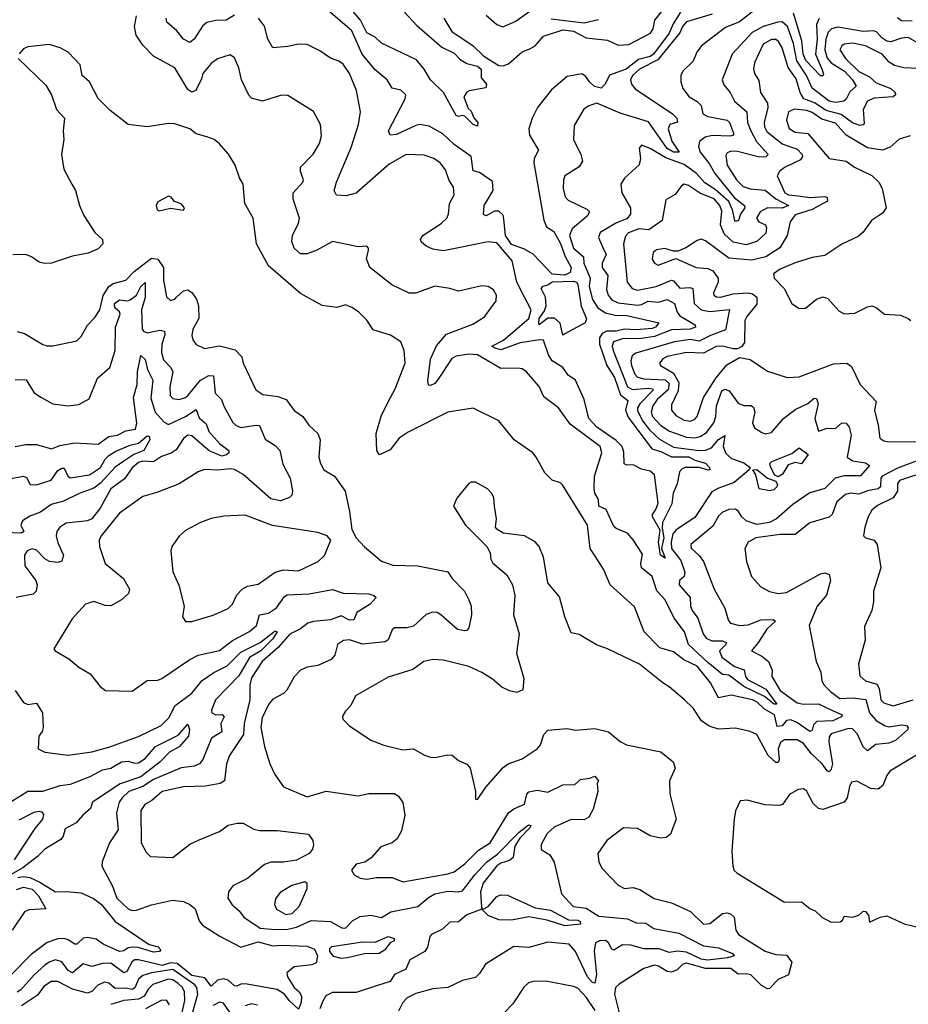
# Model space of a CAD drawing. Extents: x 1552033 to 1694788, y 811965 to 917215.
# Tile 527 of 632: x 1660757 to 1664926, y 895087 to 899707. Entities that reach past the tile are written whole.
import ezdxf

# ---------------------------------------------------------------- set-up
doc = ezdxf.new("R2010")
doc.units = 0

msp = doc.modelspace()

# ---------------------------------------------------------------- linework, layer by layer
at = {"layer": '0CON20XD'}
for points in [[(1661765, 899728.9), (1661725, 899704.8), (1661676.9, 899703.1), (1661635, 899693.4), (1661615, 899677.3), (1661575, 899615.6), (1661555, 899600.5), (1661525, 899616.2), (1661493.5, 899655), (1661447.3, 899695), (1661443.8, 899715)], [(1664006.5, 899733.5), (1663885, 899696.8), (1663866.1, 899675), (1663854.9, 899645.1), (1663750.6, 899519.4), (1663664.8, 899475), (1663632.5, 899445), (1663622.7, 899425), (1663627.3, 899405), (1663645, 899383.1), (1663819.6, 899265), (1663840.5, 899245), (1663843, 899227), (1663807.7, 899215), (1663800.3, 899195), (1663817, 899137), (1663851.8, 899085), (1663825.2, 899084.8), (1663795, 899103.3), (1663707.8, 899227.8), (1663575, 899268.2), (1663464.7, 899315.3), (1663426.7, 899303.3), (1663403.1, 899286.9), (1663358.9, 899211.1), (1663355.6, 899145), (1663389.4, 899075), (1663397.1, 899042.9), (1663382.7, 899017.3), (1663314.4, 898975), (1663307.8, 898955), (1663306.7, 898915), (1663316.4, 898876.4), (1663329.8, 898859.8), (1663417.6, 898817.6), (1663430.6, 898805), (1663418.8, 898785), (1663349.4, 898725), (1663336.3, 898693.7), (1663354.7, 898634.7), (1663402.1, 898595), (1663403.5, 898565), (1663433.4, 898495), (1663428.3, 898455), (1663444.6, 898394.7), (1663469.8, 898355), (1663505, 898331.4), (1663550.8, 898320.8), (1663605, 898319.2), (1663756, 898285), (1663740.5, 898265), (1663725, 898258.1), (1663648.9, 898251.1), (1663595, 898255.5), (1663555, 898245.9), (1663510, 898245), (1663489.2, 898235), (1663478.1, 898215), (1663477.4, 898185), (1663512, 898085), (1663548, 898028), (1663576.7, 897946.7), (1663610.4, 897920.4), (1663599.9, 897875), (1663611.6, 897841.6), (1663722.7, 897692.7), (1663765, 897681.4), (1663815, 897655.9), (1663896.2, 897656.2), (1663925, 897639.6), (1663975, 897625.6), (1663993.1, 897605), (1663995.5, 897595), (1663987.1, 897592.9), (1663945.8, 897605.8), (1663880, 897605), (1663865, 897599.4), (1663852.2, 897585), (1663841.5, 897528.5), (1663822.4, 897485), (1663816.2, 897435), (1663772.7, 897347.3), (1663770.9, 897320.9), (1663779.6, 897275), (1663767.8, 897225), (1663785, 897180), (1663764.2, 897195), (1663753.5, 897255), (1663761.6, 897311.6), (1663726.6, 897375), (1663726.6, 897385), (1663741.4, 897408.6), (1663752.1, 897437.9), (1663735, 897571.1), (1663715, 897587.8), (1663675, 897598.3), (1663635, 897617.8), (1663605, 897616.2), (1663592.6, 897622.6), (1663592.3, 897677.7), (1663583.5, 897705), (1663555, 897732.4), (1663464.8, 897795), (1663426.7, 897835), (1663405.3, 897925), (1663365.2, 898015), (1663329.8, 898039.8), (1663305, 898074.5), (1663255, 898106.7), (1663237.9, 898135), (1663215, 898203.3), (1663195.5, 898205.5), (1663105, 898191.2), (1663015, 898158.4), (1662986, 898165), (1662972.5, 898175), (1663026.6, 898203.4), (1663145.3, 898305), (1663156.2, 898345), (1663125.2, 898405.2), (1663090.2, 898475), (1663067.8, 898575), (1662995, 898660.3), (1662955, 898664.2), (1662745, 898622), (1662695, 898630), (1662664, 898645), (1662641.2, 898665), (1662638, 898675), (1662648.6, 898695), (1662735, 898751.5), (1662760.4, 898775), (1662769.1, 898795), (1662772.9, 898845), (1662795.2, 898885), (1662791.7, 898921.7), (1662772.5, 898952.5), (1662755, 899002.9), (1662730.5, 899035), (1662700.8, 899055), (1662655, 899071.5), (1662570, 899075), (1662490.6, 899029.4), (1662335, 898892.5), (1662288.8, 898881.2), (1662243.8, 898883.8), (1662233.1, 898905), (1662242.9, 898945), (1662311.9, 899108.1), (1662346.1, 899215), (1662355.4, 899275), (1662336.7, 899375), (1662303.8, 899455), (1662275, 899498.9), (1662255, 899513.1), (1662215, 899526.5), (1662165, 899560.9), (1662105, 899591.1), (1662065, 899592.9), (1662015, 899581.1), (1661944.5, 899574.5), (1661921.8, 899615), (1661905, 899676.2), (1661877.1, 899715)], [(1663857.7, 899742.3), (1663822.8, 899687.2), (1663805, 899643.5), (1663730.2, 899545), (1663715, 899534.3), (1663660, 899520), (1663602.2, 899475), (1663523.6, 899446.4), (1663504.1, 899405), (1663485, 899386.5), (1663454.1, 899394.1), (1663430.7, 899415), (1663412.4, 899442.4), (1663395, 899452.9), (1663325, 899440.6), (1663252.7, 899377.3), (1663186.5, 899295), (1663161.1, 899245), (1663146.2, 899195), (1663149.6, 899165), (1663190.4, 899095), (1663171.2, 899055), (1663168.6, 899035), (1663215.7, 898765.7), (1663228.2, 898735), (1663263, 898713), (1663295, 898657.6), (1663316.1, 898596.1), (1663344.3, 898545), (1663339.8, 898520.2), (1663315, 898508.1), (1663255, 898512.7), (1663166.7, 898606.7), (1663125, 898630.6), (1663065, 898652.5), (1663037, 898695), (1663029.1, 898770.9), (1663025, 898789.7), (1663005, 898808.7), (1662985, 898809.3), (1662945, 898787.5), (1662933.6, 898793.6), (1662936.1, 898835), (1662978.1, 898905), (1662975, 898947.5), (1662915, 898990), (1662885, 898998), (1662875.5, 899065.5), (1662795, 899121.4), (1662741.9, 899171.9), (1662677.9, 899207.9), (1662635, 899214.7), (1662615, 899210.6), (1662525, 899167.8), (1662495, 899166), (1662488.1, 899185), (1662565.8, 899335), (1662568.8, 899355), (1662545, 899376), (1662505, 899386), (1662480.8, 899425), (1662425, 899471.5), (1662364, 899545), (1662314.5, 899655), (1662205, 899749.6)], [(1662562.1, 899742.1), (1662619.5, 899679.5), (1662738.1, 899578.1), (1662795, 899549.5), (1662822.6, 899522.6), (1662855, 899502.2), (1662905, 899489.2), (1662922.3, 899475), (1662922, 899435), (1662946.7, 899405), (1662943.3, 899386.7), (1662866.1, 899373.9), (1662855, 899367.5), (1662841.2, 899345), (1662860.8, 899290.8), (1662875, 899277.5), (1662887.3, 899247.3), (1662906.5, 899225), (1662905, 899207.5), (1662885, 899215.6), (1662845, 899254.4), (1662835, 899258), (1662815, 899252.6), (1662805, 899258.2), (1662745, 899365.8), (1662685, 899425.6), (1662654, 899475), (1662619.1, 899519.1), (1662455, 899597.7), (1662425, 899625.8), (1662385, 899646), (1662356.6, 899705), (1662314.3, 899754.3)], [(1662747.5, 899715), (1662785, 899652), (1662885, 899583.9), (1662935, 899536.2), (1663005, 899492.9), (1663025, 899490.2), (1663050.5, 899499.5), (1663115, 899556.5), (1663149.8, 899569.8), (1663176.1, 899585), (1663215, 899630.6), (1663305, 899659), (1663355, 899653.8), (1663415, 899622.3), (1663515, 899611.5), (1663565, 899587.9), (1663615, 899591.1), (1663716.4, 899643.6), (1663729.7, 899665), (1663737.4, 899705), (1663775, 899751.2)], [(1662945, 899728.5), (1662995, 899684.4), (1663024.4, 899674.4), (1663081.2, 899698.8), (1663155, 899750.6)], [(1664205, 899751.9), (1664135, 899697.1), (1664069.2, 899670.7), (1663955.3, 899584.7), (1663934.4, 899555), (1663917.2, 899512.8), (1663868.6, 899465), (1663859.4, 899445), (1663858.9, 899415), (1663868.1, 899385), (1663898.6, 899345), (1663935, 899323.8), (1663953.8, 899305), (1663962.9, 899265), (1663985, 899253.6), (1664076.9, 899235), (1664087.6, 899225), (1664106.8, 899175), (1664105.6, 899165), (1664089.6, 899160.4), (1664006.2, 899163.8), (1663973.4, 899156.6), (1663946.4, 899135), (1663942.2, 899112.2), (1663950.3, 899085), (1663992.6, 899032.6), (1664019.3, 898985), (1664110.9, 898870.9), (1664157.1, 898835), (1664159.2, 898825), (1664138.8, 898795), (1664129.6, 898765), (1664115, 898760.8), (1664111.8, 898765), (1664102.1, 898815), (1664084.5, 898854.5), (1664020, 898910), (1663972, 898942), (1663932.5, 898985), (1663875, 899027.5), (1663789.2, 899059.2), (1663715, 899103.1), (1663675, 899118.8), (1663663.8, 899105), (1663670.5, 899055), (1663663.9, 899026.1), (1663595, 898962.9), (1663577.1, 898935), (1663581.5, 898895), (1663623.3, 898825), (1663623.5, 898795), (1663605, 898772.5), (1663556.7, 898753.3), (1663480.8, 898709.2), (1663473.3, 898685), (1663491.6, 898641.6)], [(1664507.8, 899712.2), (1664495.2, 899685), (1664498, 899615), (1664490.2, 899545), (1664522.3, 899472.3), (1664528.3, 899451.7), (1664525, 899443.5), (1664515, 899443.2), (1664445, 899516.1), (1664432.9, 899545), (1664427.3, 899607.3), (1664388.3, 899738.3)], [(1664965, 899601.6), (1664925, 899623.3), (1664895, 899621.1), (1664845, 899603.3), (1664825, 899605.6), (1664802.7, 899622.7), (1664779.2, 899649.1), (1664765, 899655.3), (1664715, 899651.6), (1664595, 899671.6), (1664566.2, 899665), (1664551, 899649), (1664540.1, 899615), (1664534.9, 899565), (1664545, 899526.4), (1664565, 899505.2), (1664626.3, 899465), (1664664.3, 899425), (1664681.8, 899395), (1664651.3, 899368.7), (1664635.2, 899334.8), (1664624, 899325), (1664585, 899319.1), (1664555, 899324.6), (1664475, 899385.8), (1664448.8, 899445), (1664404.1, 899514.1), (1664388, 899595), (1664359, 899675), (1664335, 899696.5), (1664313.8, 899696.1), (1664245, 899675.9), (1664193.5, 899646.5), (1664100.4, 899545), (1664052.9, 899425), (1664061.1, 899401.1), (1664090.6, 899365), (1664111.1, 899325), (1664168.2, 899275), (1664171.7, 899225), (1664187, 899185), (1664214.4, 899135), (1664268.2, 899075), (1664257.1, 899062.9), (1664228.7, 899061.3), (1664125, 899088.3), (1664095, 899090.5), (1664077.1, 899082.9), (1664069.4, 899070.6), (1664075.8, 899025), (1664119.5, 898955), (1664151.1, 898925), (1664185, 898913), (1664255, 898906.5), (1664305, 898866.7), (1664364.6, 898835), (1664335, 898823.2), (1664265, 898824.6), (1664231.1, 898805), (1664213.7, 898775), (1664225, 898758.9), (1664255.6, 898745), (1664260.7, 898730.7), (1664258, 898705), (1664215, 898666.8), (1664165, 898650.9), (1664105, 898663), (1664061.6, 898701.6), (1664045.5, 898745), (1664051.2, 898808.8), (1664042.4, 898835), (1664015, 898866), (1663951.7, 898891.7), (1663895, 898929.2), (1663875, 898935.5), (1663862.4, 898927.6), (1663833, 898887), (1663788.5, 898861.5), (1663771.5, 898765), (1663708.5, 898721.5), (1663662, 898725), (1663613.4, 898706.6), (1663599.3, 898690.7), (1663590.4, 898655), (1663607.6, 898475), (1663630.5, 898445), (1663655, 898437.8), (1663742.5, 898455), (1663815.2, 898485.2), (1663825, 898481.8), (1663855, 898447.9), (1663901.2, 898451.2), (1663915.3, 898445.3), (1663921, 898375), (1663955, 898346), (1663995, 898337.8), (1664087.1, 898347.1), (1664067.9, 898252.1), (1663998.4, 898225), (1663945, 898199.1), (1663905, 898206), (1663829.4, 898195), (1663647.3, 898142.7), (1663630.5, 898129.5), (1663624.4, 898105.6), (1663627.2, 898085), (1663643.5, 898043.5), (1663655, 898030.2), (1663685, 898021.4), (1663785, 898017.2), (1663805, 898000.4), (1663799.5, 897970.5), (1663748.6, 897925), (1663727.4, 897895), (1663720.2, 897865), (1663726.3, 897845), (1663765, 897802.5), (1663806.6, 897776.6), (1663885, 897748.4), (1663924.8, 897745.2), (1663949.3, 897750.7), (1663979.9, 897770.1), (1664013.7, 897815), (1664023, 897845), (1664026, 897895), (1664051.6, 897965), (1664065, 897974), (1664086.4, 897965), (1664127.6, 897907.6), (1664155, 897896.8), (1664187, 897897), (1664199.3, 897889.3), (1664205.5, 897865), (1664194.6, 897815.4), (1664205, 897792.5), (1664239.3, 897769.3), (1664255, 897764.4), (1664285, 897770.6), (1664341.5, 897835), (1664395, 897877.5), (1664455, 897905.8), (1664485, 897930.7), (1664495, 897929.5), (1664503.3, 897905), (1664487.2, 897835), (1664505, 897776.2), (1664545, 897790), (1664585, 897788), (1664615, 897816), (1664635, 897813.8), (1664649.4, 897795), (1664657.6, 897757.6), (1664639.1, 897655), (1664665, 897637.2), (1664725, 897626.9), (1664744, 897615), (1664702.6, 897567.4), (1664625, 897566.7), (1664583.9, 897555), (1664535, 897506.9), (1664465, 897486.7), (1664385, 897432.1), (1664308.2, 897365), (1664275, 897347.2), (1664215, 897338.4), (1664164.8, 897354.8), (1664144.8, 897374.8), (1664129.9, 897399.9), (1664115, 897410.9), (1664085, 897408.9), (1664052.9, 897395), (1664035, 897378.1), (1664009, 897331), (1663905.6, 897245), (1663907.4, 897227.4), (1663945, 897193.5), (1663966.1, 897165), (1664014.7, 897035), (1664065.5, 896945), (1664081.5, 896891.5), (1664092.5, 896875), (1664135, 896864.2), (1664175, 896867.4), (1664235, 896891), (1664293, 896893), (1664302.5, 896885), (1664262.6, 896847.4), (1664224.1, 896785.9), (1664190, 896745), (1664239.8, 896719.8), (1664271.1, 896695), (1664286.9, 896655), (1664286.5, 896625), (1664325, 896559.1), (1664405, 896502.2), (1664435, 896494.7), (1664505, 896496.1), (1664570.8, 896465), (1664615.8, 896445), (1664612.9, 896435), (1664572.4, 896417.6), (1664496.7, 896413.3), (1664482, 896398), (1664475, 896372.5), (1664465, 896367.7), (1664407.2, 896407.2), (1664375, 896420.9), (1664355, 896417.8), (1664335, 896394), (1664310.5, 896390.5), (1664298.5, 896445), (1664251.9, 896471.9), (1664217.4, 896505), (1664195, 896515.8), (1664095, 896537.5), (1664035, 896524.6), (1663998.9, 896595), (1663935, 896672.8), (1663873.4, 896703.4), (1663825, 896740.9), (1663760.1, 896760.1), (1663687.3, 896835), (1663641.9, 896951.9), (1663527.3, 897055), (1663498.2, 897125), (1663473.5, 897163.5), (1663434.1, 897225), (1663421.8, 897335), (1663304.5, 897524.5), (1663294.3, 897534.3), (1663255, 897546.2), (1663220.3, 897580.3), (1663180.8, 897655), (1663164.2, 897675), (1663077.1, 897735), (1663005.4, 897825.4), (1662885, 897884.2), (1662765, 897865.8), (1662578.9, 897771.1), (1662536.9, 897743.1), (1662495, 897688.6), (1662445, 897665.8), (1662432.9, 897685), (1662429.7, 897765), (1662452.8, 897847.2), (1662485.7, 897914.3), (1662518.5, 897975), (1662565.8, 898095), (1662560.6, 898155), (1662545.8, 898195), (1662496.3, 898226.3), (1662415, 898252.5), (1662385, 898297.1), (1662346.2, 898336.2), (1662315, 898356.9), (1662285, 898368.6), (1662245, 898357.1), (1662175.8, 898365.8), (1662075, 898422.2), (1661925, 898551.4), (1661867.5, 898655), (1661852.9, 898775), (1661812.9, 898845), (1661805.6, 898935), (1661788.1, 898965), (1661767.5, 899025), (1661736.1, 899076.1), (1661695, 899124), (1661670, 899145), (1661635, 899158), (1661585, 899171.9), (1661554.5, 899194.5), (1661485, 899218), (1661455, 899219.5), (1661355, 899204.4), (1661265, 899216), (1661181.2, 899281.2), (1661125, 899338), (1661084.4, 899415), (1661050, 899445), (1661040, 899495), (1660983.8, 899555), (1660946.7, 899575), (1660895, 899591.4), (1660795, 899580), (1660775, 899570), (1660755, 899547.5)], [(1663491.6, 898641.6), (1663508.3, 898605), (1663489.7, 898565), (1663489.7, 898545), (1663517.2, 898507.2), (1663511, 898441), (1663518.8, 898415), (1663535, 898391.8), (1663565, 898377.8), (1663655, 898366.9), (1663675, 898370.3), (1663705, 898387), (1663755, 898380.9), (1663795, 898393.9), (1663830, 898375), (1663842.1, 898335), (1663855, 898318.1), (1663925.7, 898275), (1663927.1, 898265), (1663902.5, 898255), (1663815, 898251.5), (1663735, 898220.9), (1663675, 898210.6), (1663585, 898209.3), (1663543.5, 898195), (1663537, 898175), (1663541.1, 898155), (1663609.3, 897985), (1663632.3, 897972.3), (1663705, 897978.7), (1663726.4, 897975), (1663729, 897969), (1663666.4, 897905), (1663655.8, 897885), (1663656.4, 897873.6), (1663678.8, 897825), (1663712.7, 897782.7), (1663758.9, 897738.9), (1663825, 897701.6), (1663945, 897685.5), (1663975, 897687.2), (1664002.2, 897697.8), (1664035, 897737.1), (1664065.3, 897755.3), (1664056.9, 897705), (1664070.8, 897670.8), (1664097.3, 897647.3), (1664155, 897628), (1664184, 897605), (1664180, 897595), (1664110, 897535), (1664032.1, 897507.9), (1664005, 897491.5), (1663925, 897370.9), (1663837.5, 897312.5), (1663821.7, 897295), (1663813.6, 897255), (1663816, 897225), (1663859.7, 897169.7), (1663878.1, 897115), (1663875.2, 897094.8), (1663853.3, 897075), (1663851.2, 897055), (1663903.5, 896995), (1663904, 896955), (1663912.9, 896935), (1663939.1, 896899.1), (1663963.1, 896825), (1663977.3, 896805), (1664005, 896791.8), (1664055, 896793.1), (1664073.1, 896785), (1664070.9, 896775), (1664040, 896745), (1664051.2, 896715), (1664111.5, 896671.5), (1664156.7, 896656.7), (1664162.3, 896625), (1664171.3, 896611.3), (1664257.4, 896565), (1664310, 896495), (1664297.5, 896495), (1664251.8, 896531.8), (1664155, 896578.1), (1664085, 896631.6), (1664055, 896634.7), (1663985, 896690.8), (1663894.7, 896774.7), (1663876.9, 896835), (1663828.2, 896898.2), (1663785, 896984.7), (1663747.1, 897027.1), (1663725, 897094.4), (1663675.2, 897135.2), (1663672, 897155), (1663679.2, 897199.2), (1663635, 897266.7), (1663608.3, 897298.3), (1663555, 897319.2), (1663545, 897328.6), (1663508.1, 897408.1), (1663474.6, 897425), (1663472.4, 897455), (1663455.3, 897485), (1663451.6, 897505), (1663454.4, 897565.6), (1663488.2, 897675), (1663480, 897705), (1663339.8, 897809.8), (1663285, 897885.6), (1663216.9, 897936.9), (1663195, 897985.7), (1663135, 898054.4), (1663115, 898068.1), (1663095, 898072.2), (1663015, 898069.7), (1662905, 898133.9), (1662865, 898138.3), (1662805, 898128), (1662785, 898116.8), (1662720.7, 898020.7), (1662705, 898000.6), (1662685, 897990), (1662675, 897992.5), (1662671.8, 898011.8), (1662684.7, 898114.7), (1662712.9, 898177.1), (1662758.8, 898231.2), (1662882.4, 898277.6), (1662937.2, 898312.8), (1662992.4, 898387.6), (1662994.4, 898415), (1662979.8, 898439.8), (1662955, 898454.4), (1662925, 898458.9), (1662815, 898432.9), (1662775, 898445.7), (1662705, 898456.9), (1662615, 898423.3), (1662585, 898423.1), (1662502.4, 898462.4), (1662400, 898545), (1662384.4, 898585), (1662394, 898625), (1662393.8, 898635), (1662385, 898643.8), (1662345, 898641.4), (1662225, 898665.5), (1662151.4, 898625), (1662105, 898607.8), (1662075, 898608.9), (1662044.7, 898635), (1662033, 898667), (1662036.3, 898693.7), (1662065, 898752.5), (1662069.2, 898775), (1662039.7, 898865), (1662040, 898895), (1662085, 898944), (1662088.6, 898955), (1662074.3, 898995), (1662074, 899015), (1662134.5, 899075.5), (1662163.3, 899126.7), (1662172.9, 899162.9), (1662168.8, 899215), (1662135, 899276.2), (1662015, 899351.9), (1661985, 899352.2), (1661895.4, 899325.4), (1661845, 899339.4), (1661832.4, 899352.4), (1661797.1, 899425), (1661785, 899481.2), (1661765, 899528.8), (1661745, 899542.5), (1661685, 899522.9), (1661655, 899502), (1661615.4, 899455), (1661610, 899430), (1661582.9, 899375), (1661565, 899367.5), (1661545, 899378.9), (1661485, 899481.9), (1661385, 899536), (1661335, 899587.8), (1661303.2, 899635), (1661296.2, 899675), (1661305.5, 899725)], [(1663250.8, 899710.8), (1663405, 899693.1), (1663472.5, 899707.5)], [(1664945, 899699.7), (1664895, 899701), (1664875, 899716.3)], [(1664972, 899478), (1664905, 899481.2), (1664861.8, 899491.8), (1664837.1, 899507.1), (1664803.3, 899545), (1664725, 899583.8), (1664665, 899597.5), (1664625, 899592.5), (1664614.1, 899585), (1664605.3, 899565), (1664631.6, 899525), (1664695, 899463.8), (1664745, 899439.5), (1664775, 899410.6), (1664843.7, 899383.7), (1664864.5, 899365), (1664866.5, 899355), (1664855.2, 899344.8), (1664765, 899338.8), (1664735, 899325.3), (1664715.2, 899285), (1664719.8, 899220.2), (1664715, 899213.2), (1664698.8, 899211.2), (1664665, 899222.5), (1664611.8, 899261.8), (1664541.6, 899281.6), (1664486.5, 899316.5), (1664435.8, 899335.8), (1664418.9, 899365), (1664400, 899430), (1664362.1, 899482.1), (1664333.9, 899575), (1664317.1, 899605), (1664305, 899613.9), (1664285, 899614.7), (1664245, 899592.5), (1664204.6, 899505), (1664199.6, 899475), (1664204.6, 899455), (1664225, 899421.2), (1664232.9, 899365), (1664265.7, 899315), (1664267.7, 899295), (1664249.8, 899225), (1664250.9, 899205), (1664263.2, 899183.2), (1664334.9, 899124.9), (1664405, 899099), (1664428.8, 899075), (1664430.6, 899065), (1664420.2, 899049.8), (1664345, 899013.8), (1664321.5, 898995), (1664310.8, 898975), (1664346.3, 898895), (1664365, 898884.9), (1664409, 898881), (1664465, 898873.1), (1664535, 898877.7), (1664545, 898872), (1664546.7, 898855), (1664475, 898817), (1664395, 898791.8), (1664371.4, 898758.6), (1664358, 898695), (1664323.8, 898636.2), (1664257.3, 898595), (1664191.5, 898578.5), (1664085, 898587.7), (1663975, 898668.8), (1663955, 898676.7), (1663935, 898671.1), (1663883, 898637), (1663845, 898621.4), (1663825, 898620.6), (1663783.3, 898633.3), (1663745, 898627.5), (1663729.4, 898615), (1663725, 898583.8), (1663734.7, 898564.7), (1663753.3, 898555), (1663835, 898587.1), (1663931.2, 898545), (1663985, 898538.8), (1664009.1, 898529.1), (1664034.2, 898494.2), (1664033.8, 898475), (1664011.8, 898425), (1664013.6, 898415), (1664026.3, 898406.3), (1664045, 898404.4), (1664105, 898420.4), (1664174.8, 898424.8), (1664195, 898421.4), (1664215.8, 898405), (1664215, 898371.8), (1664169.1, 898315), (1664160, 898295), (1664157.2, 898192.8), (1664145.9, 898174.1), (1664125, 898163.3), (1664105, 898162.1), (1664054.8, 898174.8), (1664025, 898173.4), (1663965, 898142.1), (1663885, 898145.5), (1663795, 898125.9), (1663773.8, 898115), (1663759.5, 898095), (1663763.3, 898085), (1663825, 898049.1), (1663849.4, 898005), (1663847.1, 897965), (1663815, 897899.2), (1663814.7, 897875), (1663835, 897849.6), (1663875, 897828.1), (1663905, 897823.7), (1663925, 897832.3), (1663935, 897845.7), (1663965.2, 897935), (1664024.1, 898025.9), (1664075, 898087.9), (1664135, 898121.9), (1664185, 898111.9), (1664265, 898057.5), (1664357.9, 898027.9), (1664415, 898031.6), (1664575, 898091.5), (1664637.5, 898095), (1664659.4, 898079.4), (1664700.6, 897995), (1664775.9, 897915), (1664767.5, 897875), (1664785.4, 897805), (1664793.1, 897743.1), (1664811.6, 897731.6), (1664835, 897726.8), (1664995, 897728.2)], [(1660750, 899525), (1660879.3, 899399.3), (1660906, 899355), (1660930, 899285), (1660966.7, 899245), (1660960, 899185), (1660964, 899145), (1660952.5, 899075), (1660964.4, 899005), (1661002, 898935), (1661019.2, 898905), (1661037.5, 898835), (1661057.9, 898787.9), (1661108.6, 898708.6), (1661146, 898675), (1661147.5, 898655), (1661125, 898631.5), (1661078.3, 898611.7), (1661005, 898596.8), (1660906.7, 898565), (1660872.6, 898562.6), (1660848.6, 898568.6), (1660812.5, 898595), (1660785, 898605.4), (1660725, 898603.1)], [(1664935, 899161.9), (1664883, 899147), (1664840.7, 899109.3), (1664805, 899094.4), (1664735, 899105.6), (1664635, 899165.6), (1664585, 899221.3), (1664520.1, 899240.1), (1664475, 899272.2), (1664450.5, 899280.5), (1664392.2, 899287.8), (1664365, 899275.5), (1664354.1, 899235), (1664366.7, 899196.7), (1664395, 899179.3), (1664455, 899173.3), (1664555, 899055.8), (1664635, 899042.5), (1664673.3, 899015), (1664755, 898976.7), (1664787.8, 898945), (1664804.5, 898915), (1664822.2, 898825), (1664805, 898798.6), (1664754.2, 898765), (1664715, 898710), (1664690.9, 898689.1), (1664615, 898654.3), (1664535, 898600), (1664475, 898590.5), (1664395, 898566.2), (1664325, 898536.2), (1664294, 898515), (1664297.1, 898495), (1664344.4, 898445), (1664380, 898375), (1664415, 898352.5), (1664443.9, 898353.9), (1664495, 898395.8), (1664525, 898406.2), (1664549.1, 898399.1), (1664601.1, 898341.1), (1664625, 898327.1), (1664675, 898329.4), (1664735, 898360), (1664755, 898363.8), (1664775.8, 898355.8), (1664815, 898326), (1664890.3, 898320.3), (1664925, 898305.7), (1664938, 898295)], [(1661410.7, 898810.7), (1661465, 898823.3), (1661525, 898813.3), (1661530, 898825), (1661515, 898842.5), (1661483.3, 898853.3), (1661467.5, 898875), (1661455, 898878.8), (1661405, 898852.5), (1661397.5, 898835), (1661402.5, 898815), (1661410.7, 898810.7)], [(1660745, 898244.6), (1660779.2, 898235), (1660865, 898182.9), (1660885, 898176.9), (1660913, 898177), (1661025, 898200.8), (1661045, 898220), (1661075, 898274.2), (1661109.9, 898310.1), (1661133.1, 898345), (1661147.8, 898412.2), (1661174.3, 898455.7), (1661195, 898468.8), (1661254.6, 898485), (1661293.2, 898525), (1661375, 898587.6), (1661405, 898583.6), (1661431.2, 898545), (1661430.8, 898485), (1661445, 898406.7), (1661465, 898390), (1661485, 898396.2), (1661492, 898405), (1661525, 898434.3), (1661545, 898439.2), (1661565, 898426.2), (1661585.8, 898395), (1661595.6, 898365), (1661598.1, 898305), (1661569.5, 898255), (1661564.4, 898225), (1661568.6, 898205), (1661585, 898182.5), (1661624.5, 898164.5), (1661695, 898176.2), (1661767.9, 898157.9), (1661798.5, 898125), (1661805.6, 898095), (1661865, 897970), (1661898, 897948), (1661968.4, 897938.4), (1662007.5, 897925), (1662045, 897873.3), (1662085, 897844.4), (1662114.2, 897804.2), (1662155.5, 897765), (1662166.9, 897735), (1662160, 897655), (1662168.5, 897625), (1662184.6, 897594.6), (1662234.2, 897565), (1662283.3, 897495), (1662305, 897400), (1662316, 897315), (1662336.2, 897275), (1662375, 897234), (1662455, 897165.8), (1662507.3, 897147.3), (1662625, 897144.3), (1662766.4, 897116.4), (1662786.5, 897085), (1662843.6, 897025), (1662864.4, 896985), (1662875.6, 896955), (1662877.5, 896915), (1662865, 896853.3), (1662855, 896841.2), (1662845, 896839.2), (1662811.2, 896845), (1662732.9, 896915), (1662715, 896924.6), (1662693.2, 896926.8), (1662664.7, 896915.3), (1662605, 896861.1), (1662573.3, 896853.3), (1662515, 896852.9), (1662505, 896844), (1662485, 896797.5), (1662471.7, 896788.3), (1662365, 896776.2), (1662305, 896797.3), (1662275.4, 896794.6), (1662247.5, 896775), (1662236, 896725), (1662218, 896705), (1662155, 896676.9), (1662105, 896668.6), (1662073.8, 896655), (1662045, 896624.2), (1662009.6, 896560.4), (1661994, 896545), (1661945, 896518.6), (1661925, 896492.9), (1661895, 896430.8), (1661888, 896385), (1661905, 896296.7), (1661930, 896215), (1661954.2, 896165), (1661995, 896107.5), (1662105, 896061.1), (1662195, 896086.9), (1662345, 896064.4), (1662395, 896075.3), (1662515, 896075.7), (1662533.9, 896063.9), (1662554.2, 896034.2), (1662564.4, 895975), (1662548.8, 895901.2), (1662527.5, 895862.5), (1662505, 895844), (1662451.1, 895825), (1662405.8, 895774.2), (1662375.6, 895754.4), (1662335, 895743.8), (1662313.6, 895716.4), (1662326.7, 895695), (1662355, 895678), (1662385, 895674.2), (1662428.8, 895681.2)], [(1663305, 898227.5), (1663293.2, 898283.2), (1663266.8, 898306.8), (1663235, 898306.5), (1663195, 898275.7), (1663192.1, 898282.1), (1663194.9, 898305), (1663219.6, 898340.4), (1663227.7, 898365), (1663224.6, 898405), (1663204.3, 898445.7), (1663212.9, 898457.1), (1663235, 898463.1), (1663255, 898477.7), (1663355, 898479.6), (1663368.9, 898475), (1663375.6, 898465), (1663392.1, 898362.1), (1663416.4, 898303.6), (1663410, 898285), (1663315, 898232.5), (1663305, 898227.5)], [(1660735, 898018.2), (1660786.5, 898016.5), (1660825, 897956), (1660856.5, 897936.5), (1660912.5, 897905), (1660985, 897894.4), (1661035, 897901.5), (1661082.3, 897927.7), (1661121.5, 898025), (1661179.4, 898075), (1661204.6, 898155.4), (1661206.6, 898265), (1661228.6, 898325), (1661225.6, 898335.6), (1661202.8, 898355), (1661202.4, 898375), (1661225, 898391.8), (1661262.6, 898387.4), (1661275, 898391.9), (1661305.3, 898415), (1661325, 898455.4), (1661345, 898473.8), (1661345, 898403.8), (1661328.9, 898345), (1661331.6, 898255), (1661337.3, 898245), (1661355, 898237.5), (1661415, 898250.8), (1661435.8, 898245.7), (1661437.8, 898227.8), (1661424, 898185), (1661421.9, 898145), (1661430.9, 898110.9), (1661465.4, 898075), (1661475.3, 898055), (1661461.6, 897985), (1661463.6, 897943.6), (1661475, 897930), (1661505, 897925.6), (1661535, 897934), (1661548, 897945), (1661605, 898015.7), (1661645, 898037.6), (1661665.5, 898035.5), (1661674.7, 897954.7), (1661704.4, 897925), (1661715, 897894), (1661757.3, 897817.3), (1661772.7, 897802.7), (1661795, 897794), (1661865, 897804.7), (1661882.4, 897802.4), (1661908.1, 897738.1), (1661955, 897709.1), (1661977.9, 897685), (1661992, 897622), (1662026.6, 897555), (1662036.7, 897495), (1662034.4, 897475.6), (1662023.3, 897465), (1661980.8, 897449.2), (1661935, 897458), (1661805, 897573.1), (1661765, 897595.6), (1661745, 897599.4), (1661685, 897592.9), (1661624, 897596), (1661593.9, 897586.1), (1661505, 897529.2), (1661400.9, 897489.1), (1661335, 897468.9), (1661225, 897392), (1661138.8, 897285), (1661130, 897265), (1661131.9, 897235), (1661157.1, 897155), (1661244.2, 897085), (1661271.9, 897035), (1661267.1, 897015), (1661235, 896984.5), (1661185, 896956.4), (1661157.9, 896957.9), (1661105, 896976.7), (1661065.3, 896964.7), (1661003.3, 896895), (1660916.7, 896755), (1660923.3, 896745), (1660987.2, 896707.2), (1661035, 896668.1), (1661087.8, 896637.8), (1661135, 896577.5), (1661160, 896560), (1661285, 896555.7), (1661355, 896606.7), (1661405, 896607.8), (1661423.6, 896616.4), (1661555, 896705.3), (1661595, 896724.7), (1661695, 896746.3), (1661756, 896794), (1661835, 896835.6), (1661867.8, 896865), (1661881.4, 896915), (1661925, 896922), (1661962.5, 896947.5), (1661999.1, 897000.9), (1662011.3, 897008.7), (1662115, 897013), (1662225, 897033.2), (1662275, 897016.2), (1662395, 897013.2), (1662419.2, 897005), (1662429.4, 896995), (1662402, 896965), (1662338, 896925), (1662325, 896890.4), (1662305, 896889.3), (1662265, 896909.8), (1662215, 896890.9), (1662135, 896883.2), (1662108.8, 896875), (1662075, 896849.1), (1662025, 896824.3), (1661969.1, 896760.9), (1661894.1, 896695), (1661845, 896619.4), (1661836.9, 896585), (1661836.4, 896515), (1661810.6, 896405), (1661806.8, 896353.2), (1661740.9, 896255), (1661727.7, 896215), (1661718.1, 896135), (1661697.3, 896122.7), (1661629.4, 896110.6), (1661525, 896106.8), (1661425, 896085.3), (1661377.3, 896042.7), (1661343.3, 896025), (1661325, 895996.2), (1661326.7, 895845), (1661350.9, 895800.9), (1661370.8, 895780.8), (1661475, 895776.4), (1661555, 895838.9), (1661598.5, 895858.5)], [(1660735, 897704), (1660786.3, 897713.7), (1660835, 897714), (1660906.7, 897693.3), (1660945, 897709.3), (1661015, 897721.5), (1661124.6, 897715.4), (1661175, 897751.2), (1661215, 897756.8), (1661255, 897778.2), (1661299.5, 897785), (1661306.8, 897813.2), (1661290.4, 897935), (1661307.8, 897995), (1661309.1, 898055), (1661325, 898130.6), (1661345, 898111.8), (1661356.1, 898065), (1661381.4, 898015), (1661371.8, 897931.8), (1661392, 897865), (1661435, 897819.2), (1661455, 897808.2), (1661535, 897845.5), (1661585, 897877.3), (1661599, 897839), (1661631.2, 897811.2), (1661644.7, 897774.7), (1661696.1, 897716.1), (1661738.6, 897685), (1661737.7, 897675), (1661727.6, 897665), (1661705, 897659.3), (1661645.6, 897684.4), (1661565.1, 897755.1), (1661545, 897757.5), (1661525, 897742.6), (1661490.8, 897689.2), (1661467.7, 897672.3), (1661422.5, 897657.5), (1661385, 897632.7), (1661335, 897635.4), (1661315, 897629.8), (1661285, 897604.2), (1661247.8, 897552.2), (1661185, 897505.5), (1661134.6, 897415), (1661095.6, 897364.4), (1661075, 897355.3), (1660975, 897345.3), (1660944.5, 897325), (1660931.5, 897305), (1660927.9, 897285), (1660935, 897252), (1660961.9, 897195), (1660954.4, 897165.6), (1660935, 897160), (1660896.7, 897165), (1660875, 897177.8), (1660835, 897218.5), (1660815, 897223.8), (1660791.4, 897215), (1660778.6, 897195), (1660781.1, 897145), (1660833.3, 897075), (1660838.9, 897055), (1660834.3, 897025), (1660819.3, 897010.7), (1660740, 896995)], [(1660603.1, 897533.1), (1660775, 897565.4), (1660788.5, 897558.5), (1660805.4, 897525.4), (1660835, 897524.3), (1660904.1, 897545.9), (1660935, 897592.1), (1660955, 897602.7), (1660965, 897603.3), (1660982.8, 897565), (1660995, 897558), (1661085, 897570.7), (1661136.2, 897605), (1661157.7, 897645), (1661175, 897662.3), (1661207.5, 897682.5), (1661275, 897710.3), (1661315, 897719.7), (1661355, 897754.7), (1661365, 897753.1), (1661367.6, 897735), (1661339.2, 897685), (1661292.5, 897667.5), (1661245.3, 897635), (1661205, 897607.3), (1661136.9, 897533.1), (1661105, 897509.1), (1661035.6, 897484.4), (1660962.2, 897447.8), (1660905, 897432.1), (1660854.3, 897395.7), (1660805, 897377), (1660769.7, 897355), (1660761.4, 897335), (1660775.5, 897305), (1660765, 897297.3), (1660685, 897300.8)], [(1664315, 897562.5), (1664300.5, 897570.5), (1664279.3, 897609.3), (1664276.4, 897625), (1664285.8, 897634.2), (1664379.3, 897670.7), (1664415, 897697.5), (1664456.3, 897666.3), (1664425, 897623.3), (1664395, 897629.3), (1664362.5, 897617.5), (1664336.2, 897575), (1664315, 897562.5)], [(1664975, 897640.2), (1664875, 897602.4), (1664803.1, 897565), (1664797.4, 897555), (1664795.2, 897515), (1664785, 897505.3), (1664735, 897496.5), (1664695, 897480.5), (1664655, 897485.8), (1664630.9, 897479.1), (1664590.3, 897445), (1664568.5, 897385), (1664555, 897372.5), (1664465, 897345.6), (1664395, 897290.8), (1664325, 897291.5), (1664211.2, 897275), (1664175.4, 897254.6), (1664158.9, 897225), (1664166.4, 897165), (1664190.6, 897095), (1664234.2, 897045), (1664275, 897023.5), (1664315, 897014.5), (1664355, 897019.6), (1664515, 897106.4), (1664535, 897111.9), (1664555, 897103.3), (1664561.1, 897075), (1664543.3, 897006.7), (1664498.1, 896955), (1664460.6, 896865), (1664493.5, 896695), (1664515.4, 896645.4), (1664521.1, 896605), (1664531.9, 896585), (1664561.5, 896555)], [(1664275, 897496.1), (1664226, 897506), (1664210.8, 897570.8), (1664197.5, 897595), (1664215, 897595.7), (1664265, 897556.2), (1664305, 897542), (1664312.3, 897525), (1664310, 897515), (1664295, 897500.3), (1664275, 897496.1)], [(1665012.7, 897587.3), (1664885, 897545.2), (1664875, 897528.8), (1664876, 897495), (1664855, 897463), (1664782.5, 897427.5), (1664754.8, 897405.2), (1664737.9, 897375), (1664722.7, 897325), (1664716, 897285), (1664725.7, 897275.7), (1664766.2, 897265), (1664780.8, 897245), (1664797.5, 897135), (1664763.1, 897025), (1664763.3, 896975), (1664755.6, 896935), (1664721.1, 896858.9), (1664723.3, 896795), (1664692.9, 896685), (1664698.6, 896628.6), (1664724.8, 896604.8), (1664778.5, 896588.5), (1664788.9, 896568.9), (1664796.9, 896515), (1664811.8, 896501.8), (1664855, 896487.8), (1664948.6, 896515)], [(1664561.5, 896555), (1664605, 896521.9), (1664664.8, 896525.2), (1664726.7, 896516.7), (1664744.4, 896454.4), (1664775, 896419.3), (1664815, 896394.3), (1664835, 896389), (1664895, 896398.8), (1664917.5, 896395), (1664925.6, 896385), (1664923.3, 896375), (1664865.9, 896325), (1664835, 896312.6), (1664773.7, 896306.3), (1664735, 896275.5), (1664715, 896295.5), (1664688.7, 896355), (1664665, 896379.6), (1664645, 896381.5), (1664563.8, 896356.2), (1664555, 896341.2), (1664552.7, 896317.3), (1664570.4, 896215), (1664565, 896190.6), (1664555, 896178.1), (1664545, 896182.2), (1664521.6, 896215), (1664471.9, 896261.9), (1664435, 896310), (1664405, 896328.4), (1664345, 896327.3), (1664326.7, 896315), (1664316.1, 896285), (1664320.9, 896235), (1664315, 896222), (1664305, 896222), (1664268.8, 896255), (1664215, 896352.1), (1664185, 896366.7), (1664115, 896382.7), (1664035, 896378.2), (1663992, 896392), (1663956.2, 896416.2), (1663917.1, 896477.1), (1663876, 896515), (1663805, 896576.9), (1663774.6, 896594.6), (1663665, 896682.5), (1663515.6, 896755.6), (1663463.2, 896773.2), (1663381.7, 896821.7), (1663345, 896830), (1663314.6, 896904.6), (1663289.5, 896999.5), (1663234.4, 897065), (1663214.6, 897184.6), (1663194.6, 897234.6), (1663175, 897257.5), (1663125, 897285.8), (1663025, 897298), (1662996.1, 897316.1), (1662990, 897325), (1662994, 897365), (1662984.3, 897425), (1662981.4, 897465), (1662970.8, 897485), (1662951.2, 897505), (1662895, 897537.5), (1662875, 897537.5), (1662865, 897530), (1662807.7, 897462.3), (1662792, 897425), (1662848.8, 897335), (1662949.1, 897235), (1662964.4, 897205), (1662966.9, 897175), (1662976.2, 897156.2), (1663042.4, 897102.4), (1663068.8, 897055), (1663080, 897005), (1663073.5, 896915), (1663100.5, 896825), (1663087.9, 896735), (1663121.8, 896615), (1663116.9, 896563.1), (1663089.7, 896550.3), (1663055, 896557.5), (1663018.6, 896575), (1662975, 896612.9), (1662925, 896643.5), (1662865, 896671.9), (1662745, 896701.4), (1662695, 896704.2), (1662652.5, 896695), (1662601.7, 896658.3), (1662485, 896621.2), (1662332.5, 896535), (1662310.7, 896489.3), (1662285, 896462.5), (1662271.7, 896438.3), (1662273.8, 896425), (1662303.6, 896393.6), (1662405, 896326), (1662465, 896302.5), (1662555, 896280.8), (1662605, 896286), (1662655.5, 896255.5), (1662685, 896246.9), (1662705, 896244.4), (1662765, 896257.1), (1662785.7, 896255.7), (1662815, 896231.2), (1662855, 896213.3), (1662870, 896195), (1662896.2, 896085), (1662895, 896050), (1662905, 896047.5), (1662943.8, 896106.2), (1663025, 896198.6), (1663048.8, 896215), (1663115, 896239.1), (1663185, 896285.6), (1663200, 896305), (1663216.6, 896353.4), (1663235, 896372.5), (1663325, 896381.1), (1663365, 896373.3), (1663455, 896381.5), (1663520, 896365), (1663575, 896320.5), (1663603.8, 896305), (1663765, 896270.9), (1663823.8, 896225), (1663833.1, 896195), (1663805.5, 896135), (1663807.8, 896075), (1663836.9, 895955), (1663811.2, 895885), (1663790.5, 895869.5), (1663762.9, 895867.1), (1663715, 895877.8), (1663655, 895912.5), (1663590, 895915), (1663512.5, 895855), (1663468.8, 895795), (1663473.8, 895755), (1663488.8, 895725), (1663565, 895646.2), (1663595, 895630), (1663635, 895634.3), (1663666.2, 895625), (1663733.7, 895583.6), (1663815, 895562.7), (1663905, 895522.3), (1663965, 895462.1), (1663995, 895466.5), (1664055, 895512.3), (1664075, 895516.7), (1664091.8, 895511.8), (1664109.5, 895495), (1664117.7, 895435), (1664130, 895415), (1664255, 895336.3), (1664305, 895320.3), (1664355, 895317.1), (1664379.4, 895285), (1664364.5, 895225), (1664315, 895202.5), (1664275, 895161.5), (1664265, 895158.9), (1664236.9, 895175), (1664186.9, 895225), (1664165, 895230.3), (1664127.9, 895227.9), (1664094, 895255), (1663975, 895254.1), (1663885, 895279.4), (1663867.8, 895275), (1663841.2, 895248.8), (1663815, 895237.4), (1663795, 895240.3), (1663755, 895266.2), (1663735, 895270), (1663685.6, 895254.4), (1663569.1, 895180.9), (1663552.7, 895165), (1663548.4, 895135), (1663572.8, 895035)], [(1661565, 896882.9), (1661665, 896912.2), (1661735, 896944.4), (1661755, 896963.8), (1661775, 897008), (1661801.2, 897035), (1661825, 897048.6), (1661875, 897058.1), (1661955.9, 897114.1), (1661995, 897125.5), (1662065, 897120.9), (1662158, 897165), (1662187, 897193), (1662216.2, 897265), (1662200, 897285), (1662155, 897301.4), (1661943.7, 897333.6), (1661815, 897382.5), (1661715, 897378.1), (1661655, 897365.7), (1661605, 897347.5), (1661535, 897310.8), (1661505, 897284), (1661470, 897235), (1661465.8, 897215), (1661475.7, 897115.7), (1661503.6, 897053.6), (1661528, 896955), (1661520, 896905), (1661535, 896883.8), (1661565, 896882.9)], [(1660735, 896559.4), (1660775, 896502.7), (1660795, 896493.6), (1660835, 896499.5), (1660863.6, 896455), (1660867.7, 896385), (1660862.9, 896367.1), (1660846.7, 896345), (1660843.3, 896285), (1660875, 896269.2), (1660985, 896255.6), (1661095, 896271.5), (1661175, 896293.3), (1661315, 896343.2), (1661421.2, 896395), (1661457.9, 896432.1), (1661485, 896487.5), (1661565, 896546.3), (1661613.6, 896606.4), (1661667, 896643), (1661730.3, 896675), (1661795, 896739.7), (1661884.8, 896785.2), (1661955, 896839.7), (1661965.2, 896835), (1661945, 896801.9), (1661888, 896745), (1661835.1, 896714.9), (1661785, 896628.5), (1661675.2, 896515), (1661656.6, 896466.6), (1661657.8, 896455), (1661675, 896444.5), (1661707.3, 896447.3), (1661716.2, 896435), (1661700, 896405), (1661705.3, 896365), (1661657.1, 896335), (1661616.3, 896235), (1661601.2, 896215), (1661575.5, 896204.5), (1661515, 896196.9), (1661385, 896141.5), (1661335, 896109), (1661268.4, 896085), (1661237.5, 896055), (1661223.7, 896035), (1661210.9, 895985), (1661218.5, 895905), (1661178.3, 895845), (1661144.1, 895755.9), (1661141.5, 895735), (1661191.5, 895641.5), (1661213.1, 895585), (1661265, 895534.4), (1661285, 895526.7), (1661305, 895528.8), (1661375, 895552.9), (1661473.9, 895576.1), (1661525, 895569.3), (1661555.8, 895555.8), (1661579.4, 895535), (1661598.8, 895478.8), (1661615, 895458.2), (1661692.7, 895407.3), (1661795, 895355.2), (1661875, 895380.3), (1661945, 895360.7), (1661985, 895364.4), (1662105, 895359), (1662140, 895345), (1662153.5, 895315), (1662148.1, 895281.9), (1662127.4, 895272.6), (1662045, 895263.3), (1662010.3, 895235), (1662013.3, 895215), (1662045.2, 895165), (1662068, 895145), (1662079.8, 895125), (1662078.3, 895095), (1662065, 895064.4), (1662020.9, 895105), (1661999.6, 895135), (1661965, 895156.6), (1661815, 895182.5), (1661795, 895181.6), (1661775, 895171.5), (1661765, 895173.8), (1661735, 895200.7), (1661715, 895206.3), (1661685, 895200.2), (1661655, 895172.1), (1661625, 895211.2), (1661565, 895222.5), (1661495, 895278.3), (1661465, 895281.6), (1661425, 895269.1), (1661400.2, 895275), (1661315, 895296), (1661295, 895295.2), (1661282.9, 895285), (1661259.4, 895240.6), (1661245, 895234.3), (1661185, 895279.5), (1661145, 895278.9), (1661095, 895264.8), (1661055, 895276.9), (1661005, 895234.3), (1660985, 895244.8), (1660955, 895286.8), (1660925, 895295.2), (1660895, 895285.2), (1660875, 895270.7), (1660824.3, 895225), (1660762.9, 895155), (1660745, 895144.2)], [(1660675, 896011.2), (1660795, 896086.4), (1660865, 896087.5), (1660946.3, 896113.7), (1660995, 896120.4), (1661087.7, 896155), (1661145, 896187), (1661185, 896195.2), (1661235, 896225.1), (1661265, 896227.6), (1661295, 896218.9), (1661315, 896220.2), (1661345, 896241), (1661394.2, 896295.8), (1661500.7, 896349.3), (1661545, 896400.6), (1661553.8, 896375), (1661548.6, 896345), (1661505, 896294.7), (1661460.3, 896269.7), (1661416.4, 896225), (1661325, 896153.7), (1661227.9, 896122.1), (1661111.8, 896045), (1661099.1, 896035), (1661089.2, 896005), (1661052.7, 895975), (1661022.2, 895937.7), (1660969.7, 895910.3), (1660961.4, 895875), (1660949.8, 895860.2), (1660874.7, 895815), (1660840.1, 895779.9), (1660772.1, 895727.9), (1660702.4, 895687.6)], [(1664965, 896255.7), (1664840, 896180), (1664825, 896160), (1664807.1, 896112.9), (1664785, 896096.4), (1664749.8, 896099.8), (1664685, 896134.3), (1664660.5, 896129.5), (1664650.9, 896109.1), (1664638.8, 896055), (1664625, 896035.5), (1664525, 896001.5), (1664505, 896005.5), (1664479.2, 896029.2), (1664448.7, 896088.7), (1664435, 896098.6), (1664410, 896095), (1664368.3, 896071.7), (1664336, 896025), (1664320.9, 896019.1), (1664255, 896023.5), (1664170, 896045), (1664137.7, 896042.3), (1664116.2, 895995), (1664109.2, 895955), (1664098, 895805), (1664103.8, 895735), (1664110, 895715), (1664122.7, 895702.7), (1664345, 895566), (1664425, 895568), (1664465, 895536.7), (1664490, 895525), (1664520, 895495), (1664565, 895472.5), (1664607, 895473), (1664618.3, 895481.7), (1664625, 895500), (1664666.1, 895496.1), (1664694.4, 895505.6), (1664715, 895523.3), (1664725, 895522.5), (1664740, 895505), (1664745, 895472.5), (1664794.2, 895495.8), (1664825, 895502.5), (1664906.7, 895465), (1665025, 895436.5)], [(1662428.8, 895681.2), (1662505, 895681.1), (1662555, 895661.5), (1662765, 895698.7), (1662795, 895708.9), (1662845, 895746), (1662909.2, 895810.8), (1662964.7, 895845), (1663050.7, 895985), (1663075, 896004.6), (1663124.7, 896025.3), (1663136.6, 896073.4), (1663145.7, 896084.3), (1663185, 896091.8), (1663235, 896082.5), (1663305, 896115.9), (1663362.3, 896117.7), (1663388.1, 896141.9), (1663432, 896148), (1663455, 896157.5), (1663472.5, 896135), (1663466.7, 896123.3), (1663468.8, 896085), (1663447.4, 896002.6), (1663426.9, 895965), (1663405, 895952.7), (1663345, 895954.5), (1663265, 895918.1), (1663232, 895888), (1663203, 895837), (1663203.9, 895813.9), (1663245, 895788.8), (1663265, 895753.3), (1663298.6, 895605), (1663354.3, 895545), (1663415, 895537.2), (1663475, 895500.3), (1663608.3, 895488.3), (1663649.7, 895469.7), (1663695, 895467.1), (1663732.5, 895442.5), (1663849.9, 895419.9), (1663965, 895361.4), (1664035, 895351.1), (1664100.8, 895325), (1664108.8, 895315), (1664077.5, 895305), (1663985, 895293.8), (1663955, 895299.3), (1663885, 895331), (1663843.8, 895336.2), (1663805, 895329.4), (1663757.2, 895347.2), (1663685, 895347.6), (1663624.1, 895364.1), (1663585, 895366.5), (1663545, 895341.4), (1663535, 895346.2), (1663519.7, 895375), (1663505, 895385.9), (1663477.5, 895385), (1663458.9, 895375), (1663453.1, 895336.9), (1663462.7, 895227.3), (1663455, 895185.7), (1663445, 895188.8), (1663420.4, 895215), (1663365, 895334.6), (1663335, 895369.5), (1663235, 895377.8), (1663146.5, 895353.5), (1663075, 895357.8), (1662942.9, 895275), (1662915, 895231.2), (1662895, 895212.5), (1662835, 895198.5), (1662765, 895166.1), (1662695, 895159.4), (1662615, 895136.8), (1662575, 895117.5), (1662554.1, 895095), (1662534.8, 895055.2)], [(1660755, 895951.7), (1660825, 895988.2), (1660845, 895993.8), (1660860.2, 895990.2), (1660868, 895978), (1660863.1, 895955), (1660828.1, 895911.9), (1660730.3, 895765)], [(1661598.5, 895858.5), (1661695, 895897.1), (1661735, 895927.9), (1661777.3, 895937.3), (1661805, 895936.1), (1661855, 895908.5), (1661882.4, 895902.4), (1661965, 895902.7), (1662111.2, 895885), (1662132.5, 895855), (1662135.3, 895835.3), (1662130.3, 895815), (1662115, 895794.6), (1662055, 895762.6), (1661995, 895753.8), (1661935, 895754.3), (1661905, 895743.2), (1661825, 895677.3), (1661757.3, 895642.7), (1661736.7, 895615), (1661733.3, 895585), (1661753.2, 895553.2), (1661787.1, 895525), (1661809.2, 895495), (1661885, 895444.3), (1661955, 895437.3), (1662015, 895439.6), (1662055, 895449.2), (1662125, 895480), (1662215, 895474.6), (1662268.6, 895445), (1662285, 895443.5), (1662319.9, 895480.1), (1662355, 895498.4), (1662405, 895505.3), (1662455, 895493.9), (1662499, 895521), (1662624.6, 895545), (1662675, 895588.6), (1662705, 895605.5), (1662765, 895618.3), (1662815, 895614.4), (1662835, 895618.9), (1662892.8, 895695), (1662949.3, 895755), (1662999.1, 895790.9), (1663100.8, 895895), (1663145, 895928.2), (1663155.3, 895925.3), (1663150.3, 895915), (1663102.9, 895867.1), (1663080.7, 895829.3), (1663072.9, 895775), (1663055, 895760.8), (1663015, 895749.3), (1662995, 895737.1), (1662932, 895655), (1662919.5, 895615), (1662923.4, 895543.4), (1662925.7, 895535.7), (1662935, 895535.4), (1662954.5, 895545), (1662995, 895592), (1663015, 895600.7), (1663045, 895599.2), (1663175, 895539.3), (1663248.1, 895528.1), (1663332.4, 895482.4), (1663375, 895481.1), (1663386, 895475), (1663387.9, 895462.1), (1663315, 895454.8), (1663231.5, 895481.5), (1663146.5, 895496.5), (1663065, 895482.3), (1663005, 895483.5), (1662955, 895504.1), (1662925, 895533.3), (1662855, 895506.8), (1662815, 895474.3), (1662775, 895472.5), (1662740.6, 895439.4), (1662689.6, 895415), (1662681.2, 895405), (1662670.4, 895355), (1662658.2, 895335), (1662587.1, 895295), (1662568.2, 895251.8), (1662515, 895226), (1662495, 895194.2), (1662435, 895174.4), (1662335, 895142.7), (1662225, 895142.5), (1662193.8, 895126.2), (1662178.5, 895101.5), (1662164.4, 895065)], [(1660747.6, 895682.4), (1660775, 895686.8), (1660805, 895681.2), (1660850.6, 895660.6), (1660925, 895613.8), (1660976.8, 895616.8), (1661045, 895609.7), (1661102.7, 895582.7), (1661140.3, 895555), (1661205, 895475.6), (1661365, 895367.8), (1661406.2, 895356.2), (1661418.3, 895341.7), (1661413.3, 895335), (1661385, 895331.8), (1661313.1, 895353.1), (1661284.4, 895355.6), (1661265, 895351.2), (1661245, 895337), (1661225, 895334.3), (1661148.3, 895368.2), (1661115, 895391.8), (1661075, 895400.3), (1661055, 895397.5), (1661025, 895369.1), (1661015, 895368.9), (1660985, 895390), (1660965, 895395.7), (1660935, 895393.7), (1660885, 895376.4), (1660809.9, 895320.1), (1660710.9, 895219.1)], [(1662005, 895508.8), (1662035, 895512.9), (1662068.8, 895545), (1662105, 895630), (1662105, 895653.8), (1662095, 895661.9), (1662033.8, 895645), (1661978.4, 895611.6), (1661957.8, 895582.3), (1661952.2, 895555), (1661962.5, 895532.5), (1662005, 895508.8)], [(1660741.4, 895625), (1660775, 895636.7), (1660815, 895627.1), (1660845.6, 895595.6), (1660880, 895535), (1660800, 895530), (1660779.4, 895520.6), (1660721.6, 895435)], [(1662265, 895301.8), (1662231, 895311), (1662211.5, 895335), (1662212.1, 895347.9), (1662221.4, 895358.6), (1662365, 895379.7), (1662425, 895377.6), (1662485, 895404.5), (1662514, 895395), (1662513.8, 895385), (1662494.6, 895375.4), (1662468.7, 895341.3), (1662443.3, 895325), (1662375, 895323.2), (1662295, 895304.5), (1662265, 895301.8)], [(1661567.1, 895045), (1661592.2, 895135), (1661588.3, 895165), (1661578.1, 895178.1), (1661475, 895250.4), (1661375.9, 895234.1), (1661335, 895221.4), (1661314.5, 895205.5), (1661296.4, 895163.6), (1661285, 895156.7), (1661255, 895163), (1661205, 895160.8), (1661175, 895185.3), (1661155, 895190), (1661124.2, 895175.8), (1661095, 895147.1), (1661075, 895139.5), (1661005, 895157.3), (1660935, 895194.3), (1660905, 895193.9), (1660869.9, 895170.1), (1660840.1, 895129.9), (1660765, 895080)], [(1661515.9, 895035), (1661531.2, 895105), (1661530.7, 895145), (1661521.1, 895165), (1661500.9, 895185), (1661475, 895200.9), (1661455, 895204.5), (1661381, 895179), (1661360.8, 895159.2), (1661341, 895125), (1661315, 895111.2), (1661245, 895105.1), (1661185, 895086.3)], [(1663457.6, 895057.6), (1663415, 895120.3), (1663375, 895162.3), (1663355, 895170.9), (1663225, 895194.6), (1663165, 895194.4), (1663145, 895187.5), (1663123, 895167), (1663071.4, 895088.6), (1663028.6, 895045)], [(1661460, 895085), (1661445, 895105.6), (1661421.2, 895105), (1661347.5, 895065)], [(1661755, 895030.8), (1661712.8, 895092.8), (1661695, 895097.1), (1661665, 895081.5)], [(1661873.1, 895083.1), (1661845, 895089.5), (1661815, 895080.3)]]:
    msp.add_lwpolyline(points, dxfattribs=at)

doc.saveas('drawing.dxf')
